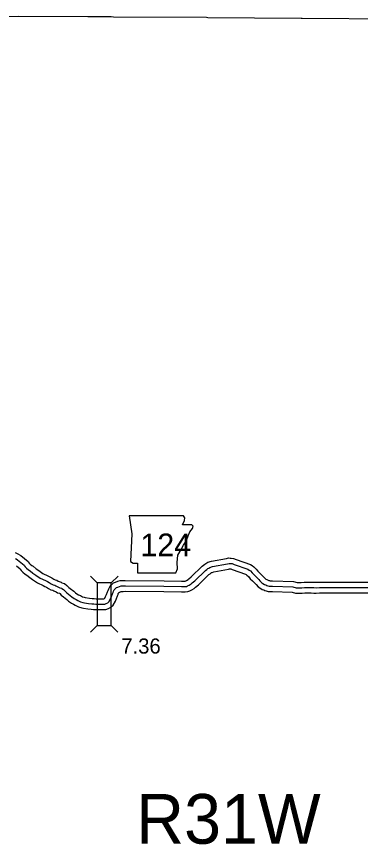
# Model space of a CAD drawing. Extents: x 31699 to 244310, y -8841 to 11474.
# Drawn here: x 101474 to 102114, y 4855 to 6394 of the extents above; entities that cross this region are included whole.
import ezdxf

# ---------------------------------------------------------------- set-up
doc = ezdxf.new("R2010")
doc.units = 0
for name, color, linetype in [('B_Logo', 7, 'Continuous'), ('G-ANNO-TEXT', 7, 'Continuous'), ('R_Border', 7, 'Continuous'), ('R_Logo', 7, 'Continuous'), ('R_XS_EARTHWORK_STAGE1', 7, 'Continuous'), ('R_XS_EARTHWORK_STAGE2', 7, 'Continuous'), ('S_WALL', 7, 'Continuous')]:
    doc.layers.add(name, color=color, linetype=linetype)

msp = doc.modelspace()

# ---------------------------------------------------------------- linework, layer by layer
at = {"layer": 'B_Logo'}
for points in [[(101474.8, 5384.3), (101471.9, 5386.1)], [(101488.1, 5374.1), (101475.7, 5383.8), (101474.8, 5384.3)], [(101488.1, 5374.1), (101489.8, 5371.4), (101492.5, 5369.1), (101496.3, 5365.6), (101498.9, 5364.1), (101504.4, 5359.7), (101509.5, 5356.1), (101517.7, 5350.4), (101527.7, 5345.8), (101531.2, 5343.9), (101534.5, 5342), (101538.1, 5339.9), (101541.7, 5338), (101544.8, 5337), (101547.1, 5335.9), (101552.2, 5333.8), (101554.1, 5332.5), (101557.5, 5331.6), (101558.4, 5331.3), (101561.1, 5329.4), (101564.1, 5326.1), (101567.2, 5323.3), (101573.9, 5318.3), (101577, 5315.3), (101581.1, 5312.7), (101584.5, 5310.8), (101587.9, 5309), (101592.7, 5306.4), (101597.4, 5305), (101600, 5304.6)], [(101632.8, 5301.9), (101638.2, 5301.9), (101640.5, 5302.9), (101643.5, 5304.6), (101645.7, 5306.5), (101648.7, 5312), (101650.3, 5316.2), (101652.4, 5321.3), (101653.3, 5323.9), (101654.2, 5325.9), (101655.7, 5328.5), (101657.1, 5330.4), (101659.7, 5332.7), (101662, 5333.6), (101665.4, 5335), (101668.2, 5335.8), (101671.9, 5335.8), (101676.4, 5336.2), (101748.1, 5335.3), (101780.8, 5335), (101784.1, 5335), (101787.5, 5334.8), (101789.7, 5335.1), (101791.8, 5335.9), (101794.9, 5337.5), (101798.5, 5339.6), (101800.7, 5341.3), (101805.4, 5345.5), (101825.4, 5364.8), (101827.8, 5366.5), (101829.9, 5368.2), (101831.3, 5369.1), (101833.6, 5370.4), (101838.6, 5371.9), (101866.2, 5377.1), (101869.1, 5377.8), (101870.9, 5377.7), (101872.2, 5377.6), (101875, 5377.3), (101878.7, 5375.7), (101904.3, 5366.7), (101906.3, 5365.4), (101908.8, 5363.6), (101912.4, 5360), (101915.6, 5356.3), (101919.8, 5352.6), (101924.3, 5347.9), (101926.6, 5345.3), (101930, 5341.9), (101932, 5340.3), (101935.2, 5338.4), (101937.4, 5337.7), (101939.5, 5336.8), (101941.5, 5336.1), (101943.6, 5335.5), (101945.6, 5335.3), (101949.9, 5335.2), (101987.8, 5334.1), (101994.1, 5332.6), (101996.1, 5332.4), (102002, 5332.1), (102004.4, 5332.3), (102009.4, 5332.9), (102016.3, 5332.9), (102021.8, 5332.9), (102026.9, 5332.7), (102031.1, 5332.6), (102037.4, 5333.1), (102051.7, 5332.9), (102104.1, 5333.1), (102187.9, 5332.8)], [(101600, 5304.6), (101608, 5303.4), (101613.6, 5302.5), (101617.5, 5302.3), (101621.5, 5302.1), (101625.2, 5301.8), (101632.8, 5301.9)]]:
    msp.add_lwpolyline(points, dxfattribs=at)
at = {"layer": 'G-ANNO-TEXT'}
msp.add_lwpolyline([(101683.3, 5466.3), (101688.4, 5432.5), (101686.1, 5381.2), (101690.6, 5378.3), (101699.1, 5378.3), (101699.1, 5360.3), (101770.2, 5360.3), (101773.5, 5367.6), (101772.4, 5379.5), (101774.1, 5393), (101780.3, 5403.7), (101784.3, 5411.6), (101789.9, 5420.1), (101793.3, 5429.1), (101796.1, 5436.4), (101801.2, 5442.6), (101802.3, 5446.6), (101800, 5449.4), (101782.6, 5449.4), (101786.5, 5457.3), (101787.1, 5462.4), (101784.7, 5466.3)], close=True, dxfattribs=at)
at = {"layer": 'R_Logo'}
for points in [[(101606.2, 6393.3), (101477.4, 6393.9), (101407.4, 6392.6)], [(102696.2, 6387.4), (102531.9, 6387.9), (102358.4, 6388.1), (102355.8, 6388.5), (102181.6, 6388.9), (102179.6, 6388.9), (102005.1, 6390.4), (102003.4, 6390.4), (101829.9, 6391.6), (101826.9, 6391.9), (101654.1, 6392.9), (101649.9, 6393.1), (101606.2, 6393.3)]]:
    msp.add_lwpolyline(points, dxfattribs=at)
at = {"layer": 'R_XS_EARTHWORK_STAGE1'}
for p, q in [((101623.7, 5341.5), (101611.3, 5354)), ((101650.1, 5341.5), (101662.6, 5353.9)), ((101623.6, 5262.3), (101611.2, 5249.9)), ((101650, 5262.3), (101662.5, 5249.9))]:
    msp.add_line(p, q, dxfattribs=at)
msp.add_lwpolyline([(101623.7, 5341.5), (101623.6, 5262.3), (101650, 5262.3), (101650.1, 5341.5)], close=True, dxfattribs=at)
at = {"layer": 'R_XS_EARTHWORK_STAGE2'}
for points in [[(101482, 5391.6), (101481.3, 5392.1), (101476.6, 5394.9), (101471.7, 5397.3)], [(101495.7, 5380.9), (101482, 5391.6)], [(101632.8, 5311.9), (101636.2, 5311.9), (101637.7, 5312.8), (101637.8, 5312.9), (101639.6, 5316.2), (101641, 5319.9), (101643.1, 5324.9), (101644, 5327.5), (101645.3, 5330.4), (101647.2, 5333.9), (101649.7, 5337.3), (101654.4, 5341.4), (101658.2, 5342.8), (101662.1, 5344.5), (101666.8, 5345.8), (101671.5, 5345.8), (101676, 5346.2), (101748.2, 5345.3), (101780.9, 5345), (101784.5, 5345), (101787.2, 5344.8), (101787.2, 5344.8), (101787.7, 5345), (101790.1, 5346.2), (101793, 5348), (101794.5, 5349.1), (101798.6, 5352.8), (101819, 5372.5), (101821.8, 5374.5), (101824, 5376.3), (101826.1, 5377.7), (101829.8, 5379.7), (101836.3, 5381.6), (101864.1, 5386.9), (101868.1, 5387.8), (101871.5, 5387.7), (101873.3, 5387.6), (101877.6, 5387), (101882.3, 5385), (101908.8, 5375.7), (101912, 5373.6), (101915.2, 5371.3), (101919.8, 5366.8), (101922.8, 5363.3), (101926.7, 5359.8), (101931.6, 5354.8), (101933.9, 5352.1), (101936.6, 5349.4), (101937.6, 5348.6), (101939.4, 5347.5), (101940.9, 5347), (101943, 5346.2), (101944.5, 5345.7), (101945.6, 5345.4), (101946.4, 5345.3), (101950.1, 5345.2), (101989.1, 5344.1), (101995.8, 5342.5), (101996.8, 5342.4), (102001.8, 5342.1), (102003.3, 5342.3), (102008.8, 5342.9), (102016.3, 5342.9), (102022, 5342.9), (102027.2, 5342.7), (102030.8, 5342.6), (102037.1, 5343.1), (102051.7, 5342.9), (102104.1, 5343.1), (102187.9, 5342.8)], [(101480.7, 5367.2), (101473.9, 5372.5)], [(101495.7, 5380.8), (101497.5, 5378.1), (101499.2, 5376.5), (101502.3, 5373.6), (101504.5, 5372.4), (101510.4, 5367.7), (101515.2, 5364.3), (101522.7, 5359.1), (101532.1, 5354.7), (101536, 5352.6), (101539.5, 5350.7), (101543, 5348.6), (101545.6, 5347.2), (101548.5, 5346.3), (101551.2, 5345), (101556.9, 5342.6), (101558.2, 5341.8), (101560.6, 5341.2), (101563.2, 5340.1), (101567.7, 5336.9), (101571.1, 5333.2), (101573.6, 5331.1), (101580.4, 5325.9), (101583.3, 5323.2), (101586.2, 5321.3), (101589.3, 5319.6), (101592.6, 5317.8), (101596.5, 5315.7), (101599.7, 5314.8), (101601.7, 5314.5)], [(101480.7, 5367.2), (101482.2, 5364.8), (101485.8, 5361.7), (101490.2, 5357.5), (101493.3, 5355.8), (101498.4, 5351.7), (101503.7, 5348), (101512.7, 5341.7), (101523.2, 5336.8), (101526.3, 5335.1), (101529.5, 5333.3), (101533.2, 5331.2), (101537.8, 5328.7), (101541.1, 5327.7), (101543, 5326.8), (101547.4, 5324.9), (101550, 5323.2), (101553.8, 5322.2), (101554.5, 5321.8), (101557.1, 5318.9), (101560.9, 5315.5), (101567.4, 5310.7), (101570.8, 5307.4), (101576, 5304.1), (101579.7, 5302), (101583.2, 5300.1), (101588.9, 5297.1), (101595.2, 5295.3), (101598.4, 5294.7)], [(101632.8, 5291.9), (101640.1, 5291.9), (101645, 5293.9), (101649.2, 5296.4), (101653.6, 5300), (101657.8, 5307.8), (101659.6, 5312.5), (101661.7, 5317.7), (101662.6, 5320.2), (101663.2, 5321.5), (101664.1, 5323), (101664.5, 5323.6), (101664.9, 5324), (101665.7, 5324.3), (101668.7, 5325.5), (101669.6, 5325.8), (101672.4, 5325.8), (101676.8, 5326.2), (101748, 5325.3), (101780.8, 5325), (101783.7, 5325), (101787.8, 5324.7), (101792.2, 5325.3), (101795.9, 5326.8), (101799.8, 5328.7), (101804, 5331.3), (101807, 5333.5), (101812.2, 5338.1), (101831.8, 5357.1), (101833.9, 5358.6), (101835.9, 5360.1), (101836.4, 5360.5), (101837.5, 5361.1), (101841, 5362.1), (101868.3, 5367.3), (101870.2, 5367.8), (101870.3, 5367.8), (101871, 5367.7), (101872.3, 5367.5), (101875.1, 5366.4), (101899.8, 5357.7), (101900.7, 5357.1), (101902.3, 5355.9), (101905.1, 5353.2), (101908.4, 5349.3), (101912.9, 5345.3), (101917, 5341.1), (101919.3, 5338.5), (101923.4, 5334.3), (101926.4, 5332.1), (101930.9, 5329.4), (101933.9, 5328.3), (101936, 5327.5), (101938.5, 5326.6), (101941.7, 5325.7), (101944.9, 5325.3), (101949.7, 5325.2), (101986.5, 5324.2), (101992.5, 5322.7), (101995.4, 5322.5), (102002.2, 5322.1), (102005.4, 5322.4), (102010, 5322.9), (102016.3, 5322.9), (102021.6, 5322.9), (102026.6, 5322.7), (102031.3, 5322.6), (102037.7, 5323.1), (102051.6, 5322.9), (102104.1, 5323.1), (102187.9, 5322.8)], [(101601.5, 5314.5), (101609.5, 5313.3), (101614.7, 5312.5), (101618, 5312.3), (101622.2, 5312.1), (101625.5, 5311.8), (101632.6, 5311.9)], [(101598.5, 5294.7), (101606.5, 5293.5), (101612.6, 5292.6), (101617, 5292.3), (101620.9, 5292.1), (101624.9, 5291.8), (101632.9, 5291.9)]]:
    msp.add_lwpolyline(points, dxfattribs=at)

# ---------------------------------------------------------------- texts
at = {"layer": 'G-ANNO-TEXT'}
msp.add_text('124', height=42.24, dxfattribs=at).set_placement((101704.3, 5391))
at = {"layer": 'R_Border'}
msp.add_text('R31W', height=92.4, dxfattribs=at).set_placement((101696.3, 4856.8))
at = {"layer": 'S_WALL'}
msp.add_text('7.36', height=28.16, dxfattribs=at).set_placement((101668.7, 5210.1))

doc.saveas('drawing.dxf')
